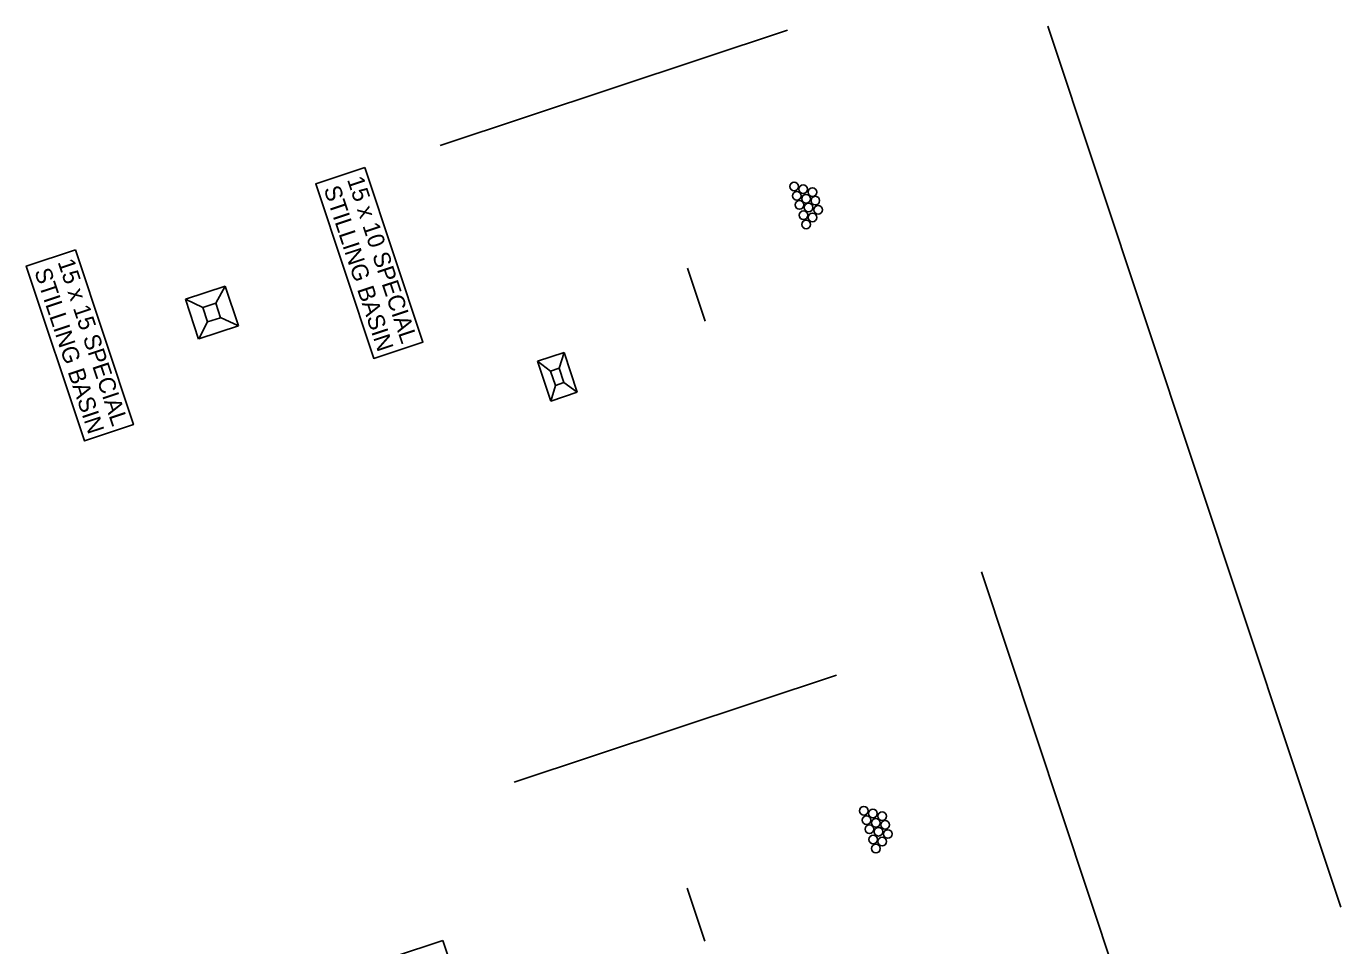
# Model space of a CAD drawing. Extents: x 400935 to 481562, y 415700 to 505362.
# Drawn here: x 401480.7 to 401951.7, y 419529.4 to 419858.9 of the extents above; entities that cross this region are included whole.
import ezdxf

# ---------------------------------------------------------------- set-up
doc = ezdxf.new("R2010")
doc.units = 0
for name, color, linetype in [('Drain Terminator Both CELL', 7, 'Continuous'), ('Drain Terminator CG CELL', 7, 'Continuous'), ('Earth Berm for Slope Drains Both', 7, 'Continuous'), ('Earth Berm for Slope Drains CG', 7, 'Continuous'), ('Slope Drain Both', 7, 'Continuous'), ('Slope Drain CG', 7, 'Continuous'), ('Slope Drain Inlet Both CELL', 7, 'Continuous'), ('Slope Drain Inlet CG CELL', 7, 'Continuous'), ('Special Stilling Basin 15 x 10 CG CELL', 7, 'Continuous'), ('Special Stilling Basin 15 x 10 Note Both CELL', 7, 'Continuous'), ('Special Stilling Basin 15 x 10 Note CG CELL', 7, 'Continuous'), ('Special Stilling Basin 15 x 15 CG CELL', 7, 'Continuous'), ('Special Stilling Basin 15 x 15 Note CG CELL', 7, 'Continuous')]:
    doc.layers.add(name, color=color, linetype=linetype)

msp = doc.modelspace()

# ---------------------------------------------------------------- linework, layer by layer
at = {"layer": 'Drain Terminator Both CELL'}
for centre in [(401780.78, 419577.81), (401780.78, 419577.81), (401780.78, 419577.81), (401780.78, 419577.81), (401780.78, 419577.81), (401780.78, 419577.81), (401781.79, 419574.42), (401781.79, 419574.42), (401781.79, 419574.42), (401781.79, 419574.42), (401781.79, 419574.42), (401781.79, 419574.42), (401784.06, 419576.8), (401784.06, 419576.8), (401784.06, 419576.8), (401784.06, 419576.8), (401784.06, 419576.8), (401784.06, 419576.8), (401785.07, 419573.42), (401785.07, 419573.42), (401785.07, 419573.42), (401785.07, 419573.42), (401785.07, 419573.42), (401785.07, 419573.42), (401787.34, 419575.8), (401787.34, 419575.8), (401787.34, 419575.8), (401787.34, 419575.8), (401787.34, 419575.8), (401787.34, 419575.8), (401782.77, 419571.17), (401782.77, 419571.17), (401782.77, 419571.17), (401782.77, 419571.17), (401782.77, 419571.17), (401782.77, 419571.17), (401786.01, 419570.29), (401786.01, 419570.29), (401786.01, 419570.29), (401786.01, 419570.29), (401786.01, 419570.29), (401786.01, 419570.29), (401788.4, 419572.71), (401788.4, 419572.71), (401788.4, 419572.71), (401788.4, 419572.71), (401788.4, 419572.71), (401788.4, 419572.71), (401789.38, 419569.46), (401789.38, 419569.46), (401789.38, 419569.46), (401789.38, 419569.46), (401789.38, 419569.46), (401789.38, 419569.46), (401784.16, 419567.47), (401784.16, 419567.47), (401784.16, 419567.47), (401784.16, 419567.47), (401784.16, 419567.47), (401784.16, 419567.47), (401785.13, 419564.22), (401785.13, 419564.22), (401785.13, 419564.22), (401785.13, 419564.22), (401785.13, 419564.22), (401785.13, 419564.22), (401787.36, 419566.73), (401787.36, 419566.73), (401787.36, 419566.73), (401787.36, 419566.73), (401787.36, 419566.73), (401787.36, 419566.73)]:
    msp.add_circle(centre, 1.55, dxfattribs=at)
at = {"layer": 'Drain Terminator CG CELL'}
for centre in [(401755.79, 419801.48), (401755.79, 419801.48), (401755.79, 419801.48), (401755.79, 419801.48), (401755.79, 419801.48), (401755.79, 419801.48), (401759.07, 419800.48), (401759.07, 419800.48), (401759.07, 419800.48), (401759.07, 419800.48), (401759.07, 419800.48), (401759.07, 419800.48), (401762.35, 419799.47), (401762.35, 419799.47), (401762.35, 419799.47), (401762.35, 419799.47), (401762.35, 419799.47), (401762.35, 419799.47), (401756.8, 419798.1), (401756.8, 419798.1), (401756.8, 419798.1), (401756.8, 419798.1), (401756.8, 419798.1), (401756.8, 419798.1), (401757.77, 419794.84), (401757.77, 419794.84), (401757.77, 419794.84), (401757.77, 419794.84), (401757.77, 419794.84), (401757.77, 419794.84), (401760.08, 419797.09), (401760.08, 419797.09), (401760.08, 419797.09), (401760.08, 419797.09), (401760.08, 419797.09), (401760.08, 419797.09), (401763.41, 419796.39), (401763.41, 419796.39), (401763.41, 419796.39), (401763.41, 419796.39), (401763.41, 419796.39), (401763.41, 419796.39), (401759.17, 419791.14), (401759.17, 419791.14), (401759.17, 419791.14), (401759.17, 419791.14), (401759.17, 419791.14), (401759.17, 419791.14), (401761.01, 419793.97), (401761.01, 419793.97), (401761.01, 419793.97), (401761.01, 419793.97), (401761.01, 419793.97), (401761.01, 419793.97), (401762.37, 419790.4), (401762.37, 419790.4), (401762.37, 419790.4), (401762.37, 419790.4), (401762.37, 419790.4), (401762.37, 419790.4), (401764.39, 419793.13), (401764.39, 419793.13), (401764.39, 419793.13), (401764.39, 419793.13), (401764.39, 419793.13), (401764.39, 419793.13), (401760.14, 419787.89), (401760.14, 419787.89), (401760.14, 419787.89), (401760.14, 419787.89), (401760.14, 419787.89), (401760.14, 419787.89)]:
    msp.add_circle(centre, 1.55, dxfattribs=at)
at = {"layer": 'Earth Berm for Slope Drains Both'}
msp.add_line((401822.91, 419663.38), (401938.15, 419316.69), dxfattribs=at)
msp.add_line((401822.91, 419663.38), (401938.15, 419316.69), dxfattribs=at)
msp.add_line((401822.91, 419663.38), (401938.15, 419316.69), dxfattribs=at)
msp.add_line((401822.91, 419663.38), (401938.15, 419316.69), dxfattribs=at)
msp.add_line((401822.91, 419663.38), (401938.15, 419316.69), dxfattribs=at)
msp.add_line((401822.91, 419663.38), (401938.15, 419316.69), dxfattribs=at)
at = {"layer": 'Earth Berm for Slope Drains CG'}
msp.add_line((401846.77, 419858.87), (401951.67, 419543.3), dxfattribs=at)
msp.add_line((401846.77, 419858.87), (401951.67, 419543.3), dxfattribs=at)
msp.add_line((401846.77, 419858.87), (401951.67, 419543.3), dxfattribs=at)
msp.add_line((401846.77, 419858.87), (401951.67, 419543.3), dxfattribs=at)
msp.add_line((401846.77, 419858.87), (401951.67, 419543.3), dxfattribs=at)
msp.add_line((401846.77, 419858.87), (401951.67, 419543.3), dxfattribs=at)
at = {"layer": 'Slope Drain Both'}
msp.add_line((401771.04, 419626.39), (401655.48, 419587.98), dxfattribs=at)
msp.add_line((401771.04, 419626.39), (401655.48, 419587.98), dxfattribs=at)
msp.add_line((401771.04, 419626.39), (401655.48, 419587.98), dxfattribs=at)
msp.add_line((401771.04, 419626.39), (401655.48, 419587.98), dxfattribs=at)
msp.add_line((401771.04, 419626.39), (401655.48, 419587.98), dxfattribs=at)
msp.add_line((401771.04, 419626.39), (401655.48, 419587.98), dxfattribs=at)
at = {"layer": 'Slope Drain CG'}
msp.add_line((401753.46, 419857.46), (401629.01, 419816.1), dxfattribs=at)
msp.add_line((401753.46, 419857.46), (401629.01, 419816.1), dxfattribs=at)
msp.add_line((401753.46, 419857.46), (401629.01, 419816.1), dxfattribs=at)
msp.add_line((401753.46, 419857.46), (401629.01, 419816.1), dxfattribs=at)
msp.add_line((401753.46, 419857.46), (401629.01, 419816.1), dxfattribs=at)
msp.add_line((401753.46, 419857.46), (401629.01, 419816.1), dxfattribs=at)
at = {"layer": 'Slope Drain Inlet Both CELL'}
msp.add_line((401717.45, 419550.02), (401723.76, 419531.04), dxfattribs=at)
msp.add_line((401717.45, 419550.02), (401723.76, 419531.04), dxfattribs=at)
msp.add_line((401717.45, 419550.02), (401723.76, 419531.04), dxfattribs=at)
msp.add_line((401717.45, 419550.02), (401723.76, 419531.04), dxfattribs=at)
msp.add_line((401717.45, 419550.02), (401723.76, 419531.04), dxfattribs=at)
msp.add_line((401717.45, 419550.02), (401723.76, 419531.04), dxfattribs=at)
at = {"layer": 'Slope Drain Inlet CG CELL'}
msp.add_line((401717.64, 419772.19), (401723.95, 419753.21), dxfattribs=at)
msp.add_line((401717.64, 419772.19), (401723.95, 419753.21), dxfattribs=at)
msp.add_line((401717.64, 419772.19), (401723.95, 419753.21), dxfattribs=at)
msp.add_line((401717.64, 419772.19), (401723.95, 419753.21), dxfattribs=at)
msp.add_line((401717.64, 419772.19), (401723.95, 419753.21), dxfattribs=at)
msp.add_line((401717.64, 419772.19), (401723.95, 419753.21), dxfattribs=at)
at = {"layer": 'Special Stilling Basin 15 x 10 CG CELL'}
for p, q in [((401663.88, 419738.85), (401673.38, 419742)), ((401663.88, 419738.85), (401673.38, 419742)), ((401663.88, 419738.85), (401673.38, 419742)), ((401663.88, 419738.85), (401673.38, 419742)), ((401663.88, 419738.85), (401673.38, 419742)), ((401663.88, 419738.85), (401673.38, 419742)), ((401671.62, 419736.37), (401673.38, 419742)), ((401671.62, 419736.37), (401673.38, 419742)), ((401671.62, 419736.37), (401673.38, 419742)), ((401671.62, 419736.37), (401673.38, 419742)), ((401671.62, 419736.37), (401673.38, 419742)), ((401671.62, 419736.37), (401673.38, 419742)), ((401673.38, 419742), (401678.1, 419727.77)), ((401673.38, 419742), (401678.1, 419727.77)), ((401673.38, 419742), (401678.1, 419727.77)), ((401673.38, 419742), (401678.1, 419727.77)), ((401673.38, 419742), (401678.1, 419727.77)), ((401673.38, 419742), (401678.1, 419727.77)), ((401663.89, 419738.83), (401668.55, 419735.3)), ((401668.62, 419724.58), (401663.89, 419738.83)), ((401663.89, 419738.83), (401668.55, 419735.3)), ((401668.62, 419724.58), (401663.89, 419738.83)), ((401663.89, 419738.83), (401668.55, 419735.3)), ((401668.62, 419724.58), (401663.89, 419738.83)), ((401663.89, 419738.83), (401668.55, 419735.3)), ((401668.62, 419724.58), (401663.89, 419738.83)), ((401663.89, 419738.83), (401668.55, 419735.3)), ((401668.62, 419724.58), (401663.89, 419738.83)), ((401663.89, 419738.83), (401668.55, 419735.3)), ((401668.62, 419724.58), (401663.89, 419738.83)), ((401668.55, 419735.34), (401671.62, 419736.37)), ((401668.55, 419735.34), (401671.62, 419736.37)), ((401668.55, 419735.34), (401671.62, 419736.37)), ((401668.55, 419735.34), (401671.62, 419736.37)), ((401668.55, 419735.34), (401671.62, 419736.37)), ((401668.55, 419735.34), (401671.62, 419736.37)), ((401670.25, 419730.19), (401668.55, 419735.3)), ((401670.25, 419730.19), (401668.55, 419735.3)), ((401670.25, 419730.19), (401668.55, 419735.3)), ((401670.25, 419730.19), (401668.55, 419735.3)), ((401670.25, 419730.19), (401668.55, 419735.3)), ((401670.25, 419730.19), (401668.55, 419735.3)), ((401671.62, 419736.37), (401673.31, 419731.21)), ((401671.62, 419736.37), (401673.31, 419731.21)), ((401671.62, 419736.37), (401673.31, 419731.21)), ((401671.62, 419736.37), (401673.31, 419731.21)), ((401671.62, 419736.37), (401673.31, 419731.21)), ((401671.62, 419736.37), (401673.31, 419731.21)), ((401673.31, 419731.21), (401670.25, 419730.19)), ((401673.31, 419731.21), (401670.25, 419730.19)), ((401673.31, 419731.21), (401670.25, 419730.19)), ((401673.31, 419731.21), (401670.25, 419730.19)), ((401673.31, 419731.21), (401670.25, 419730.19)), ((401673.31, 419731.21), (401670.25, 419730.19)), ((401673.34, 419731.21), (401678.1, 419727.77)), ((401673.34, 419731.21), (401678.1, 419727.77)), ((401673.34, 419731.21), (401678.1, 419727.77)), ((401673.34, 419731.21), (401678.1, 419727.77)), ((401673.34, 419731.21), (401678.1, 419727.77)), ((401673.34, 419731.21), (401678.1, 419727.77)), ((401670.25, 419730.19), (401668.62, 419724.6)), ((401670.25, 419730.19), (401668.62, 419724.6)), ((401670.25, 419730.19), (401668.62, 419724.6)), ((401670.25, 419730.19), (401668.62, 419724.6)), ((401670.25, 419730.19), (401668.62, 419724.6)), ((401670.25, 419730.19), (401668.62, 419724.6)), ((401678.1, 419727.77), (401668.62, 419724.6)), ((401678.1, 419727.77), (401668.62, 419724.6)), ((401678.1, 419727.77), (401668.62, 419724.6)), ((401678.1, 419727.77), (401668.62, 419724.6)), ((401678.1, 419727.77), (401668.62, 419724.6)), ((401678.1, 419727.77), (401668.62, 419724.6))]:
    msp.add_line(p, q, dxfattribs=at)
at = {"layer": 'Special Stilling Basin 15 x 10 Note Both CELL'}
msp.add_lwpolyline([(401629.87, 419531.32), (401650.69, 419468.69), (401633.1, 419462.84), (401612.28, 419525.47)], close=True, dxfattribs=at)
msp.add_lwpolyline([(401629.87, 419531.32), (401650.69, 419468.69), (401633.1, 419462.84), (401612.28, 419525.47)], close=True, dxfattribs=at)
msp.add_lwpolyline([(401629.87, 419531.32), (401650.69, 419468.69), (401633.1, 419462.84), (401612.28, 419525.47)], close=True, dxfattribs=at)
msp.add_lwpolyline([(401629.87, 419531.32), (401650.69, 419468.69), (401633.1, 419462.84), (401612.28, 419525.47)], close=True, dxfattribs=at)
msp.add_lwpolyline([(401629.87, 419531.32), (401650.69, 419468.69), (401633.1, 419462.84), (401612.28, 419525.47)], close=True, dxfattribs=at)
msp.add_lwpolyline([(401629.87, 419531.32), (401650.69, 419468.69), (401633.1, 419462.84), (401612.28, 419525.47)], close=True, dxfattribs=at)
at = {"layer": 'Special Stilling Basin 15 x 10 Note CG CELL'}
msp.add_lwpolyline([(401601.96, 419808.31), (401622.78, 419745.68), (401605.19, 419739.84), (401584.37, 419802.47)], close=True, dxfattribs=at)
msp.add_lwpolyline([(401601.96, 419808.31), (401622.78, 419745.68), (401605.19, 419739.84), (401584.37, 419802.47)], close=True, dxfattribs=at)
msp.add_lwpolyline([(401601.96, 419808.31), (401622.78, 419745.68), (401605.19, 419739.84), (401584.37, 419802.47)], close=True, dxfattribs=at)
msp.add_lwpolyline([(401601.96, 419808.31), (401622.78, 419745.68), (401605.19, 419739.84), (401584.37, 419802.47)], close=True, dxfattribs=at)
msp.add_lwpolyline([(401601.96, 419808.31), (401622.78, 419745.68), (401605.19, 419739.84), (401584.37, 419802.47)], close=True, dxfattribs=at)
msp.add_lwpolyline([(401601.96, 419808.31), (401622.78, 419745.68), (401605.19, 419739.84), (401584.37, 419802.47)], close=True, dxfattribs=at)
at = {"layer": 'Special Stilling Basin 15 x 15 CG CELL'}
for p, q in [((401537.7, 419761.08), (401551.95, 419765.8)), ((401537.7, 419761.08), (401551.95, 419765.8)), ((401537.7, 419761.08), (401551.95, 419765.8)), ((401537.7, 419761.08), (401551.95, 419765.8)), ((401537.7, 419761.08), (401551.95, 419765.8)), ((401537.7, 419761.08), (401551.95, 419765.8)), ((401548.56, 419759.63), (401551.95, 419765.8)), ((401548.56, 419759.63), (401551.95, 419765.8)), ((401548.56, 419759.63), (401551.95, 419765.8)), ((401548.56, 419759.63), (401551.95, 419765.8)), ((401548.56, 419759.63), (401551.95, 419765.8)), ((401548.56, 419759.63), (401551.95, 419765.8)), ((401551.95, 419765.8), (401556.67, 419751.57)), ((401551.95, 419765.8), (401556.67, 419751.57)), ((401551.95, 419765.8), (401556.67, 419751.57)), ((401551.95, 419765.8), (401556.67, 419751.57)), ((401551.95, 419765.8), (401556.67, 419751.57)), ((401551.95, 419765.8), (401556.67, 419751.57)), ((401537.71, 419761.05), (401543.94, 419758.05)), ((401542.43, 419746.81), (401537.71, 419761.05)), ((401537.71, 419761.05), (401543.94, 419758.05)), ((401542.43, 419746.81), (401537.71, 419761.05)), ((401537.71, 419761.05), (401543.94, 419758.05)), ((401542.43, 419746.81), (401537.71, 419761.05)), ((401537.71, 419761.05), (401543.94, 419758.05)), ((401542.43, 419746.81), (401537.71, 419761.05)), ((401537.71, 419761.05), (401543.94, 419758.05)), ((401542.43, 419746.81), (401537.71, 419761.05)), ((401537.71, 419761.05), (401543.94, 419758.05)), ((401542.43, 419746.81), (401537.71, 419761.05)), ((401543.94, 419758.09), (401548.56, 419759.63)), ((401543.94, 419758.09), (401548.56, 419759.63)), ((401543.94, 419758.09), (401548.56, 419759.63)), ((401543.94, 419758.09), (401548.56, 419759.63)), ((401543.94, 419758.09), (401548.56, 419759.63)), ((401543.94, 419758.09), (401548.56, 419759.63)), ((401548.56, 419759.63), (401550.24, 419754.46)), ((401548.56, 419759.63), (401550.24, 419754.46)), ((401548.56, 419759.63), (401550.24, 419754.46)), ((401548.56, 419759.63), (401550.24, 419754.46)), ((401548.56, 419759.63), (401550.24, 419754.46)), ((401548.56, 419759.63), (401550.24, 419754.46)), ((401545.64, 419752.93), (401543.94, 419758.05)), ((401545.64, 419752.93), (401543.94, 419758.05)), ((401545.64, 419752.93), (401543.94, 419758.05)), ((401545.64, 419752.93), (401543.94, 419758.05)), ((401545.64, 419752.93), (401543.94, 419758.05)), ((401545.64, 419752.93), (401543.94, 419758.05)), ((401550.24, 419754.46), (401545.64, 419752.93)), ((401550.24, 419754.46), (401545.64, 419752.93)), ((401550.24, 419754.46), (401545.64, 419752.93)), ((401550.24, 419754.46), (401545.64, 419752.93)), ((401550.24, 419754.46), (401545.64, 419752.93)), ((401550.24, 419754.46), (401545.64, 419752.93)), ((401550.28, 419754.47), (401556.67, 419751.57)), ((401550.28, 419754.47), (401556.67, 419751.57)), ((401550.28, 419754.47), (401556.67, 419751.57)), ((401550.28, 419754.47), (401556.67, 419751.57)), ((401550.28, 419754.47), (401556.67, 419751.57)), ((401550.28, 419754.47), (401556.67, 419751.57)), ((401545.64, 419752.93), (401542.44, 419746.83)), ((401545.64, 419752.93), (401542.44, 419746.83)), ((401545.64, 419752.93), (401542.44, 419746.83)), ((401545.64, 419752.93), (401542.44, 419746.83)), ((401545.64, 419752.93), (401542.44, 419746.83)), ((401545.64, 419752.93), (401542.44, 419746.83)), ((401556.67, 419751.57), (401542.44, 419746.83)), ((401556.67, 419751.57), (401542.44, 419746.83)), ((401556.67, 419751.57), (401542.44, 419746.83)), ((401556.67, 419751.57), (401542.44, 419746.83)), ((401556.67, 419751.57), (401542.44, 419746.83)), ((401556.67, 419751.57), (401542.44, 419746.83))]:
    msp.add_line(p, q, dxfattribs=at)
at = {"layer": 'Special Stilling Basin 15 x 15 Note CG CELL'}
msp.add_lwpolyline([(401498.26, 419778.78), (401519.08, 419716.15), (401501.49, 419710.3), (401480.67, 419772.93)], close=True, dxfattribs=at)
msp.add_lwpolyline([(401498.26, 419778.78), (401519.08, 419716.15), (401501.49, 419710.3), (401480.67, 419772.93)], close=True, dxfattribs=at)
msp.add_lwpolyline([(401498.26, 419778.78), (401519.08, 419716.15), (401501.49, 419710.3), (401480.67, 419772.93)], close=True, dxfattribs=at)
msp.add_lwpolyline([(401498.26, 419778.78), (401519.08, 419716.15), (401501.49, 419710.3), (401480.67, 419772.93)], close=True, dxfattribs=at)
msp.add_lwpolyline([(401498.26, 419778.78), (401519.08, 419716.15), (401501.49, 419710.3), (401480.67, 419772.93)], close=True, dxfattribs=at)
msp.add_lwpolyline([(401498.26, 419778.78), (401519.08, 419716.15), (401501.49, 419710.3), (401480.67, 419772.93)], close=True, dxfattribs=at)

# ---------------------------------------------------------------- texts
at = {"layer": 'Special Stilling Basin 15 x 10 Note CG CELL'}
for s, p in [('STILLING BASIN', (401587.18, 419800.64)), ('STILLING BASIN', (401587.18, 419800.64)), ('STILLING BASIN', (401587.18, 419800.64)), ('STILLING BASIN', (401587.18, 419800.64)), ('STILLING BASIN', (401587.18, 419800.64)), ('STILLING BASIN', (401587.18, 419800.64)), ('15 x 10 SPECIAL', (401595.56, 419803.97)), ('15 x 10 SPECIAL', (401595.56, 419803.97)), ('15 x 10 SPECIAL', (401595.56, 419803.97)), ('15 x 10 SPECIAL', (401595.56, 419803.97)), ('15 x 10 SPECIAL', (401595.56, 419803.97)), ('15 x 10 SPECIAL', (401595.56, 419803.97))]:
    msp.add_text(s, height=6, rotation=288.3867, dxfattribs=at).set_placement(p)
at = {"layer": 'Special Stilling Basin 15 x 15 Note CG CELL'}
for s, p in [('15 x 15 SPECIAL', (401491.86, 419774.43)), ('15 x 15 SPECIAL', (401491.86, 419774.43)), ('15 x 15 SPECIAL', (401491.86, 419774.43)), ('15 x 15 SPECIAL', (401491.86, 419774.43)), ('15 x 15 SPECIAL', (401491.86, 419774.43)), ('15 x 15 SPECIAL', (401491.86, 419774.43)), ('STILLING BASIN', (401483.48, 419771.11)), ('STILLING BASIN', (401483.48, 419771.11)), ('STILLING BASIN', (401483.48, 419771.11)), ('STILLING BASIN', (401483.48, 419771.11)), ('STILLING BASIN', (401483.48, 419771.11)), ('STILLING BASIN', (401483.48, 419771.11))]:
    msp.add_text(s, height=6, rotation=288.3867, dxfattribs=at).set_placement(p)

doc.saveas('drawing.dxf')
